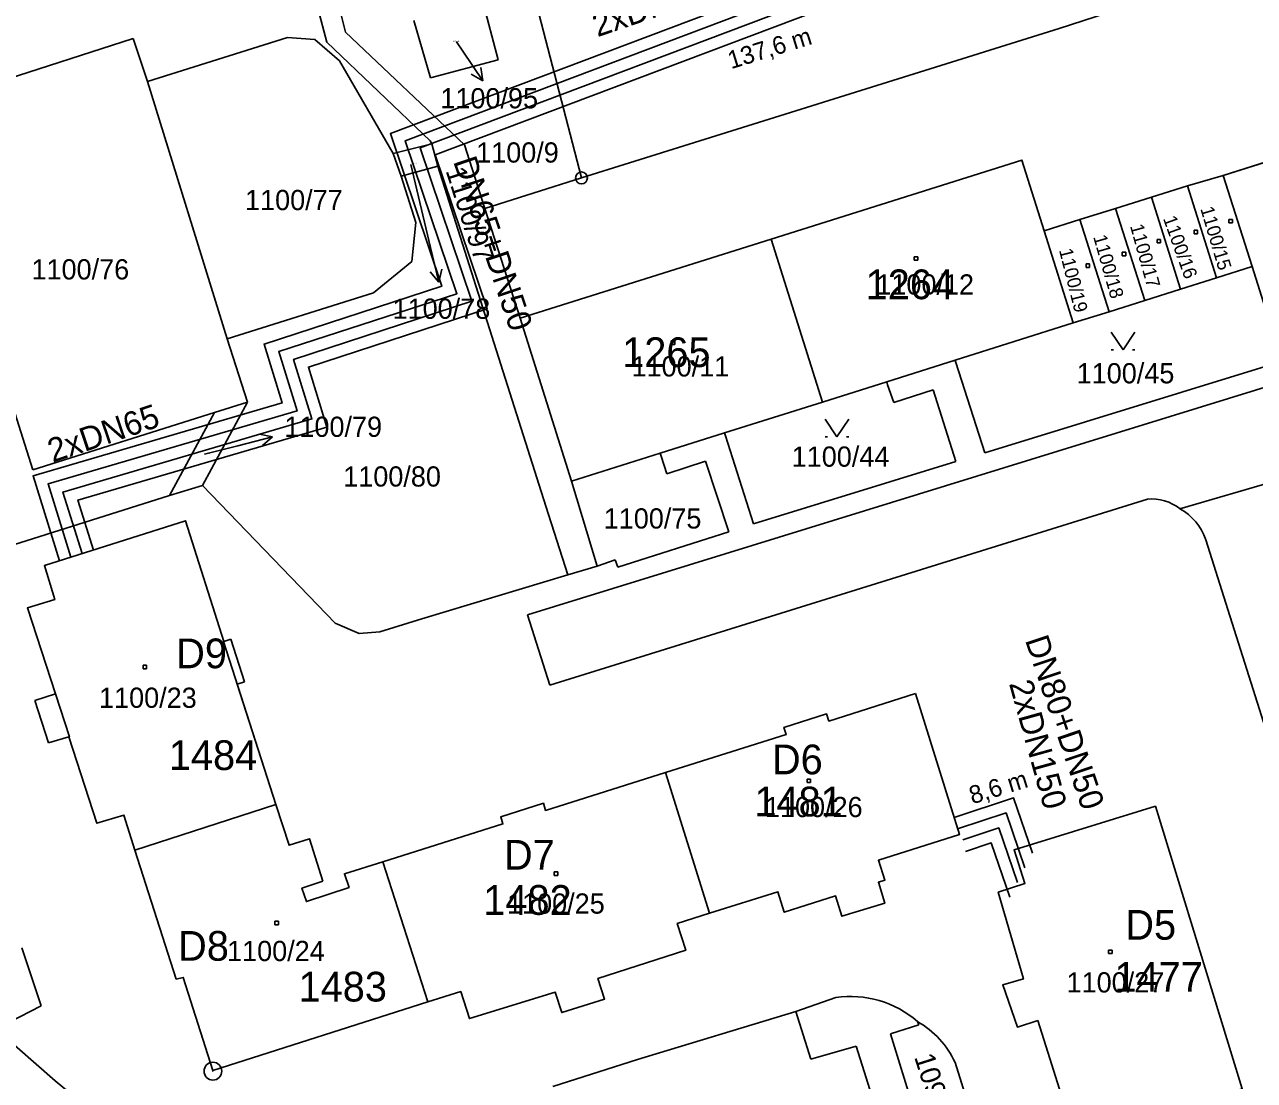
# Model space of a CAD drawing. Extents: x -468021 to -466942, y -1130484 to -1128584.
# Drawn here: x -467372.8 to -467269.3, y -1129722.7 to -1129633.9 of the extents above; entities that cross this region are included whole.
import ezdxf

# ---------------------------------------------------------------- set-up
doc = ezdxf.new("R2010")
doc.units = 0
for name, color, linetype in [('21-Označení-odběrného-místa', 7, 'Continuous'), ('22-Odběrná místa-šrafy', 7, 'Continuous'), ('25-Popisná-čísla', 7, 'Continuous'), ('27-delky-vedeni', 7, 'Continuous'), ('DKM', 7, 'Continuous'), ('TUV_SKUTEČNOST', 7, 'Continuous'), ('UT_SKUTEČNOST_předizolované potrubí', 7, 'Continuous')]:
    doc.layers.add(name, color=color, linetype=linetype)

msp = doc.modelspace()

# ---------------------------------------------------------------- linework, layer by layer
at = {"layer": '22-Odběrná místa-šrafy'}
for p, q in [((-467284, -1129650.3), (-467281.56, -1129658.05)), ((-467281.56, -1129658.05), (-467284, -1129650.3)), ((-467331.08, -1129658.61), (-467309.98, -1129651.96)), ((-467309.98, -1129651.96), (-467305.67, -1129665.66)), ((-467281.56, -1129658.05), (-467278.55, -1129657.1)), ((-467326.76, -1129672.31), (-467331.08, -1129658.61)), ((-467305.67, -1129665.66), (-467313.9, -1129668.25)), ((-467313.9, -1129668.25), (-467319.31, -1129669.96)), ((-467319.31, -1129669.96), (-467326.76, -1129672.31))]:
    msp.add_line(p, q, dxfattribs=at)
for points in [[(-467249.56, -1129639.48), (-467271.96, -1129646.61), (-467269.52, -1129654.25), (-467267.65, -1129660.21), (-467260.31, -1129657.91), (-467254.06, -1129655.94), (-467245.22, -1129653.21)], [(-467305.67, -1129665.66), (-467300.26, -1129663.95), (-467294.51, -1129662.14), (-467284.57, -1129659), (-467287, -1129651.25), (-467288.88, -1129645.3), (-467309.98, -1129651.96), (-467305.67, -1129665.66)], [(-467272.53, -1129655.2), (-467274.97, -1129647.46), (-467277.98, -1129648.41), (-467275.54, -1129656.15), (-467272.53, -1129655.2)], [(-467271.96, -1129646.61), (-467274.97, -1129647.46), (-467272.53, -1129655.2), (-467269.52, -1129654.25), (-467271.96, -1129646.61)], [(-467275.54, -1129656.15), (-467277.98, -1129648.41), (-467281, -1129649.36), (-467278.55, -1129657.1), (-467275.54, -1129656.15)], [(-467278.55, -1129657.1), (-467281, -1129649.36), (-467284, -1129650.3)], [(-467284, -1129650.3), (-467287, -1129651.25), (-467284.57, -1129659), (-467281.56, -1129658.05)], [(-467356.03, -1129685.79), (-467356.02, -1129685.79), (-467359.23, -1129675.63), (-467371.1, -1129679.41), (-467370.23, -1129682.27), (-467372.53, -1129682.96), (-467369, -1129693.81), (-467369.04, -1129693.82), (-467366.69, -1129701.07), (-467364.42, -1129700.39), (-467363.49, -1129703.33), (-467351.64, -1129699.5), (-467356.03, -1129685.79)], [(-467297.84, -1129690.17), (-467305.12, -1129692.49), (-467305.32, -1129691.88), (-467308.9, -1129693.01), (-467308.71, -1129693.62), (-467318.87, -1129696.82), (-467315.15, -1129708.65), (-467309.41, -1129706.84), (-467308.87, -1129708.56), (-467304.56, -1129707.19), (-467304.02, -1129708.9), (-467300.42, -1129707.8), (-467300.95, -1129706.04), (-467300.41, -1129705.87), (-467300.96, -1129704.19), (-467294.14, -1129702.03), (-467297.84, -1129690.17)], [(-467318.87, -1129696.82), (-467328.95, -1129700), (-467329.13, -1129699.4), (-467332.72, -1129700.53), (-467332.54, -1129701.13), (-467342.65, -1129704.32), (-467338.84, -1129716.11), (-467336.08, -1129715.23), (-467335.36, -1129717.51), (-467328.13, -1129715.27), (-467327.59, -1129717), (-467323.99, -1129715.86), (-467324.55, -1129714.13), (-467317.16, -1129711.76), (-467317.87, -1129709.51), (-467315.15, -1129708.65), (-467318.87, -1129696.82)], [(-467347.68, -1129705.95), (-467348.82, -1129702.38), (-467350.53, -1129702.93), (-467351.64, -1129699.5), (-467363.49, -1129703.33), (-467360.02, -1129714.19), (-467359.43, -1129714.04), (-467356.95, -1129721.88), (-467338.84, -1129716.11), (-467342.65, -1129704.32), (-467345.87, -1129705.33), (-467345.48, -1129706.47), (-467349.06, -1129707.67), (-467349.44, -1129706.54), (-467347.68, -1129705.95)], [(-467287.54, -1129717.67), (-467285.21, -1129725.04), (-467282.89, -1129724.33), (-467282.04, -1129727.13), (-467270.35, -1129723.41), (-467277.66, -1129699.64), (-467289.55, -1129703.32), (-467288.63, -1129706.15), (-467290.88, -1129706.88), (-467288.76, -1129714.17), (-467290.5, -1129714.68), (-467289.26, -1129718.22), (-467287.54, -1129717.67)]]:
    msp.add_lwpolyline(points, dxfattribs=at)
at = {"layer": 'DKM'}
for p, q in [((-467347.36, -1129635.38), (-467350.89, -1129621.77)), ((-467285.76, -1129634.24), (-467268.64, -1129628.65)), ((-467325.93, -1129646.8), (-467330.09, -1129630.77)), ((-467334.26, -1129631.88), (-467332.95, -1129636.88)), ((-467346.31, -1129632.4), (-467345.77, -1129634.53)), ((-467338.62, -1129638.39), (-467340.02, -1129633.57)), ((-467363.63, -1129635.07), (-467381.73, -1129640.89)), ((-467362.44, -1129638.68), (-467363.63, -1129635.07)), ((-467350.66, -1129634.98), (-467362.44, -1129638.68)), ((-467348.35, -1129635.17), (-467350.66, -1129634.98)), ((-467345.77, -1129634.53), (-467335.77, -1129644.03)), ((-467325.93, -1129646.8), (-467285.76, -1129634.24)), ((-467346.28, -1129636.94), (-467348.35, -1129635.17)), ((-467338.65, -1129643.68), (-467347.36, -1129635.38)), ((-467336.44, -1129635.36), (-467335.92, -1129636.14)), ((-467335.92, -1129636.14), (-467334.24, -1129638.63)), ((-467341.78, -1129644.76), (-467346.28, -1129636.94)), ((-467332.95, -1129636.88), (-467338.62, -1129638.39)), ((-467334.24, -1129638.63), (-467335.22, -1129638.08)), ((-467334.24, -1129638.63), (-467334.39, -1129637.52)), ((-467362.44, -1129638.68), (-467355.72, -1129660.33)), ((-467249.56, -1129639.48), (-467271.96, -1129646.61)), ((-467381.73, -1129640.89), (-467372.08, -1129671.34)), ((-467341.78, -1129644.76), (-467338.51, -1129643.94)), ((-467338.51, -1129643.94), (-467338.65, -1129643.68)), ((-467338.51, -1129643.94), (-467338.02, -1129645.81)), ((-467334.05, -1129649.37), (-467335.77, -1129644.03)), ((-467341.1, -1129646.65), (-467341.78, -1129644.76)), ((-467309.98, -1129651.96), (-467288.88, -1129645.3)), ((-467288.88, -1129645.3), (-467287, -1129651.25)), ((-467338.02, -1129645.81), (-467341.1, -1129646.65)), ((-467340.28, -1129645.67), (-467338.63, -1129652.64)), ((-467328.94, -1129674.42), (-467338.02, -1129645.81)), ((-467339.87, -1129650.56), (-467341.1, -1129646.65)), ((-467334.05, -1129649.37), (-467325.93, -1129646.8)), ((-467277.98, -1129648.41), (-467274.97, -1129647.46)), ((-467274.97, -1129647.46), (-467271.96, -1129646.61)), ((-467274.97, -1129647.46), (-467272.53, -1129655.2)), ((-467271.96, -1129646.61), (-467269.52, -1129654.25)), ((-467330.47, -1129683.54), (-467215.72, -1129648.15)), ((-467281, -1129649.36), (-467277.98, -1129648.41)), ((-467277.98, -1129648.41), (-467275.54, -1129656.15)), ((-467331.08, -1129658.61), (-467334.05, -1129649.37)), ((-467284, -1129650.3), (-467281, -1129649.36)), ((-467281, -1129649.36), (-467278.55, -1129657.1)), ((-467340.2, -1129653.83), (-467339.87, -1129650.56)), ((-467287, -1129651.25), (-467284, -1129650.3)), ((-467284, -1129650.3), (-467281.56, -1129658.05)), ((-467271.47, -1129650.29), (-467271.17, -1129650.29)), ((-467271.47, -1129650.59), (-467271.47, -1129650.29)), ((-467271.17, -1129650.59), (-467271.47, -1129650.59)), ((-467271.17, -1129650.29), (-467271.17, -1129650.59)), ((-467287, -1129651.25), (-467284.57, -1129659)), ((-467274.41, -1129651.2), (-467274.11, -1129651.2)), ((-467274.41, -1129651.5), (-467274.41, -1129651.2)), ((-467274.11, -1129651.5), (-467274.41, -1129651.5)), ((-467274.11, -1129651.2), (-467274.11, -1129651.5)), ((-467338.63, -1129652.64), (-467337.94, -1129655.56)), ((-467331.08, -1129658.61), (-467309.98, -1129651.96)), ((-467309.98, -1129651.96), (-467305.67, -1129665.66)), ((-467277.52, -1129651.97), (-467277.22, -1129651.97)), ((-467277.52, -1129652.27), (-467277.52, -1129651.97)), ((-467277.22, -1129652.27), (-467277.52, -1129652.27)), ((-467277.22, -1129651.97), (-467277.22, -1129652.27)), ((-467297.95, -1129653.43), (-467297.65, -1129653.43)), ((-467297.95, -1129653.73), (-467297.95, -1129653.43)), ((-467297.65, -1129653.73), (-467297.95, -1129653.73)), ((-467297.65, -1129653.43), (-467297.65, -1129653.73)), ((-467280.45, -1129653.05), (-467280.15, -1129653.05)), ((-467280.45, -1129653.35), (-467280.45, -1129653.05)), ((-467280.15, -1129653.35), (-467280.45, -1129653.35)), ((-467280.15, -1129653.05), (-467280.15, -1129653.35)), ((-467343.41, -1129656.47), (-467340.2, -1129653.83)), ((-467337.94, -1129655.56), (-467338.66, -1129654.7)), ((-467337.94, -1129655.56), (-467337.68, -1129654.47)), ((-467283.49, -1129654.03), (-467283.19, -1129654.03)), ((-467283.49, -1129654.33), (-467283.49, -1129654.03)), ((-467283.19, -1129654.33), (-467283.49, -1129654.33)), ((-467283.19, -1129654.03), (-467283.19, -1129654.33)), ((-467272.53, -1129655.2), (-467269.52, -1129654.25)), ((-467269.52, -1129654.25), (-467267.65, -1129660.21)), ((-467275.54, -1129656.15), (-467272.53, -1129655.2)), ((-467355.72, -1129660.33), (-467343.41, -1129656.47)), ((-467278.55, -1129657.1), (-467275.54, -1129656.15)), ((-467281.56, -1129658.05), (-467278.55, -1129657.1)), ((-467326.76, -1129672.31), (-467331.08, -1129658.61)), ((-467284.57, -1129659), (-467281.56, -1129658.05)), ((-467284.57, -1129659), (-467294.51, -1129662.14)), ((-467259.63, -1129659.96), (-467292, -1129669.92)), ((-467281.38, -1129659.76), (-467280.38, -1129661.26)), ((-467280.38, -1129661.26), (-467279.38, -1129659.76)), ((-467354.01, -1129665.66), (-467355.72, -1129660.33)), ((-467318.38, -1129660.5), (-467318.08, -1129660.5)), ((-467318.38, -1129660.8), (-467318.38, -1129660.5)), ((-467318.08, -1129660.8), (-467318.38, -1129660.8)), ((-467318.08, -1129660.5), (-467318.08, -1129660.8)), ((-467281.38, -1129661.26), (-467281.18, -1129661.26)), ((-467279.58, -1129661.26), (-467279.38, -1129661.26)), ((-467294.51, -1129662.14), (-467300.26, -1129663.95)), ((-467294.51, -1129662.14), (-467294.45, -1129662.32)), ((-467292, -1129669.92), (-467294.45, -1129662.32)), ((-467300.26, -1129663.95), (-467305.67, -1129665.66)), ((-467300.26, -1129663.95), (-467300.18, -1129664.19)), ((-467300.18, -1129664.19), (-467299.66, -1129665.68)), ((-467299.66, -1129665.68), (-467296.36, -1129664.62)), ((-467296.36, -1129664.62), (-467294.43, -1129670.65)), ((-467354.01, -1129665.66), (-467357.82, -1129672.66)), ((-467356.79, -1129666.52), (-467354.01, -1129665.66)), ((-467305.67, -1129665.66), (-467313.9, -1129668.25)), ((-467372.08, -1129671.34), (-467356.79, -1129666.52)), ((-467360.58, -1129673.52), (-467356.79, -1129666.52)), ((-467305.44, -1129667.08), (-467304.44, -1129668.58)), ((-467304.44, -1129668.58), (-467303.44, -1129667.08)), ((-467354.83, -1129669.32), (-467351.92, -1129668.58)), ((-467351.92, -1129668.58), (-467353.01, -1129668.34)), ((-467351.92, -1129668.58), (-467352.77, -1129669.31)), ((-467313.9, -1129668.25), (-467319.31, -1129669.96)), ((-467313.9, -1129668.25), (-467313.83, -1129668.48)), ((-467311.45, -1129675.89), (-467313.83, -1129668.48)), ((-467305.44, -1129668.58), (-467305.24, -1129668.58)), ((-467303.64, -1129668.58), (-467303.44, -1129668.58)), ((-467357.63, -1129670.03), (-467354.83, -1129669.32)), ((-467326.76, -1129672.31), (-467319.31, -1129669.96)), ((-467319.31, -1129669.96), (-467319.23, -1129670.21)), ((-467319.23, -1129670.21), (-467318.75, -1129671.7)), ((-467318.75, -1129671.7), (-467315.49, -1129670.62)), ((-467315.49, -1129670.62), (-467313.55, -1129676.58)), ((-467294.43, -1129670.65), (-467311.45, -1129675.89)), ((-467324.62, -1129679.45), (-467326.76, -1129672.31)), ((-467267.33, -1129672.23), (-467275.59, -1129674.62)), ((-467357.82, -1129672.66), (-467360.58, -1129673.52)), ((-467357.82, -1129672.66), (-467346.64, -1129684.24)), ((-467360.58, -1129673.52), (-467374.23, -1129677.83)), ((-467327.07, -1129680.19), (-467328.94, -1129674.42)), ((-467278.33, -1129673.81), (-467328.59, -1129689.45)), ((-467371.1, -1129679.41), (-467359.23, -1129675.63)), ((-467359.23, -1129675.63), (-467356.02, -1129685.79)), ((-467313.55, -1129676.58), (-467322.87, -1129679.53)), ((-467271.73, -1129682.58), (-467273.41, -1129677.23)), ((-467370.23, -1129682.27), (-467371.1, -1129679.41)), ((-467327.07, -1129680.19), (-467324.62, -1129679.45)), ((-467323.1, -1129678.92), (-467324.62, -1129679.45)), ((-467322.87, -1129679.53), (-467323.1, -1129678.92)), ((-467339.36, -1129683.89), (-467327.07, -1129680.19)), ((-467372.53, -1129682.96), (-467370.23, -1129682.27)), ((-467256.63, -1129730.36), (-467271.73, -1129682.58)), ((-467370.18, -1129690.19), (-467372.53, -1129682.96)), ((-467328.59, -1129689.45), (-467330.47, -1129683.54)), ((-467346.64, -1129684.24), (-467344.63, -1129685.12)), ((-467342.9, -1129684.99), (-467339.36, -1129683.89)), ((-467356.02, -1129685.79), (-467355.41, -1129685.6)), ((-467355.41, -1129685.6), (-467354.26, -1129689.19)), ((-467344.63, -1129685.12), (-467342.9, -1129684.99)), ((-467362.81, -1129687.78), (-467362.51, -1129687.78)), ((-467362.81, -1129688.08), (-467362.81, -1129687.78)), ((-467362.51, -1129687.78), (-467362.51, -1129688.08)), ((-467362.51, -1129688.08), (-467362.81, -1129688.08)), ((-467354.26, -1129689.19), (-467354.88, -1129689.38)), ((-467354.88, -1129689.38), (-467351.64, -1129699.5)), ((-467371.9, -1129690.74), (-467370.18, -1129690.19)), ((-467370.76, -1129694.3), (-467371.9, -1129690.74)), ((-467297.84, -1129690.17), (-467305.12, -1129692.49)), ((-467294.14, -1129702.03), (-467297.84, -1129690.17)), ((-467305.32, -1129691.88), (-467308.9, -1129693.01)), ((-467305.12, -1129692.49), (-467305.32, -1129691.88)), ((-467308.9, -1129693.01), (-467308.71, -1129693.62)), ((-467369.04, -1129693.82), (-467370.76, -1129694.3)), ((-467366.69, -1129701.07), (-467369.04, -1129693.82)), ((-467308.71, -1129693.62), (-467318.87, -1129696.82)), ((-467328.95, -1129700), (-467318.87, -1129696.82)), ((-467318.87, -1129696.82), (-467315.15, -1129708.65)), ((-467306.96, -1129697.36), (-467306.66, -1129697.36)), ((-467306.96, -1129697.66), (-467306.96, -1129697.36)), ((-467306.66, -1129697.66), (-467306.96, -1129697.66)), ((-467306.66, -1129697.36), (-467306.66, -1129697.66)), ((-467363.49, -1129703.33), (-467351.64, -1129699.5)), ((-467351.64, -1129699.5), (-467350.53, -1129702.93)), ((-467332.72, -1129700.53), (-467329.13, -1129699.4)), ((-467329.13, -1129699.4), (-467328.95, -1129700)), ((-467289.55, -1129703.32), (-467277.66, -1129699.64)), ((-467277.66, -1129699.64), (-467270.35, -1129723.41)), ((-467364.42, -1129700.39), (-467366.69, -1129701.07)), ((-467363.49, -1129703.33), (-467364.42, -1129700.39)), ((-467342.65, -1129704.32), (-467332.54, -1129701.13)), ((-467332.54, -1129701.13), (-467332.72, -1129700.53)), ((-467300.96, -1129704.19), (-467294.14, -1129702.03)), ((-467360.02, -1129714.19), (-467363.49, -1129703.33)), ((-467350.53, -1129702.93), (-467348.82, -1129702.38)), ((-467348.82, -1129702.38), (-467347.68, -1129705.95)), ((-467288.63, -1129706.15), (-467289.55, -1129703.32)), ((-467345.87, -1129705.33), (-467342.65, -1129704.32)), ((-467338.84, -1129716.11), (-467342.65, -1129704.32)), ((-467300.41, -1129705.87), (-467300.96, -1129704.19)), ((-467345.48, -1129706.47), (-467345.87, -1129705.33)), ((-467328.23, -1129705.16), (-467327.93, -1129705.16)), ((-467328.23, -1129705.46), (-467328.23, -1129705.16)), ((-467327.93, -1129705.46), (-467328.23, -1129705.46)), ((-467327.93, -1129705.16), (-467327.93, -1129705.46)), ((-467347.68, -1129705.95), (-467349.44, -1129706.54)), ((-467349.06, -1129707.67), (-467345.48, -1129706.47)), ((-467300.95, -1129706.04), (-467300.41, -1129705.87)), ((-467300.42, -1129707.8), (-467300.95, -1129706.04)), ((-467290.88, -1129706.88), (-467288.63, -1129706.15)), ((-467349.44, -1129706.54), (-467349.06, -1129707.67)), ((-467315.15, -1129708.65), (-467309.41, -1129706.84)), ((-467309.41, -1129706.84), (-467308.87, -1129708.56)), ((-467308.87, -1129708.56), (-467304.56, -1129707.19)), ((-467304.56, -1129707.19), (-467304.02, -1129708.9)), ((-467288.76, -1129714.17), (-467290.88, -1129706.88)), ((-467304.02, -1129708.9), (-467300.42, -1129707.8)), ((-467351.71, -1129709.32), (-467351.41, -1129709.32)), ((-467351.71, -1129709.62), (-467351.71, -1129709.32)), ((-467351.41, -1129709.32), (-467351.41, -1129709.62)), ((-467315.15, -1129708.65), (-467317.87, -1129709.51)), ((-467317.87, -1129709.51), (-467317.16, -1129711.76)), ((-467351.41, -1129709.62), (-467351.71, -1129709.62)), ((-467373.01, -1129711.55), (-467371.39, -1129716.42)), ((-467317.16, -1129711.76), (-467324.55, -1129714.13)), ((-467281.59, -1129711.74), (-467281.29, -1129711.74)), ((-467281.59, -1129712.04), (-467281.59, -1129711.74)), ((-467281.29, -1129712.04), (-467281.59, -1129712.04)), ((-467281.29, -1129711.74), (-467281.29, -1129712.04)), ((-467359.43, -1129714.04), (-467360.02, -1129714.19)), ((-467356.95, -1129721.88), (-467359.43, -1129714.04)), ((-467324.55, -1129714.13), (-467323.99, -1129715.86)), ((-467290.5, -1129714.68), (-467288.76, -1129714.17)), ((-467289.26, -1129718.22), (-467290.5, -1129714.68)), ((-467336.08, -1129715.23), (-467338.84, -1129716.11)), ((-467335.36, -1129717.51), (-467336.08, -1129715.23)), ((-467328.13, -1129715.27), (-467335.36, -1129717.51)), ((-467327.59, -1129717), (-467328.13, -1129715.27)), ((-467304.54, -1129715.74), (-467307.91, -1129716.9)), ((-467371.39, -1129716.42), (-467374.09, -1129717.84)), ((-467338.84, -1129716.11), (-467356.95, -1129721.88)), ((-467323.99, -1129715.86), (-467327.59, -1129717)), ((-467307.91, -1129716.9), (-467321.23, -1129720.94)), ((-467306.64, -1129720.92), (-467307.91, -1129716.9)), ((-467297.66, -1129717.75), (-467297.56, -1129718.03)), ((-467287.54, -1129717.67), (-467289.26, -1129718.22)), ((-467285.21, -1129725.04), (-467287.54, -1129717.67)), ((-467297.56, -1129718.03), (-467299.95, -1129718.78)), ((-467299.95, -1129718.78), (-467297.32, -1129727.23)), ((-467302.83, -1129719.82), (-467306.64, -1129720.92)), ((-467300.09, -1129728.5), (-467302.83, -1129719.82)), ((-467321.23, -1129720.94), (-467328.35, -1129723.22)), ((-467292.92, -1129726.28), (-467294.51, -1129721.2))]:
    msp.add_line(p, q, dxfattribs=at)
msp.add_lwpolyline([(-467375.01, -1129718.53), (-467370.19, -1129722.73), (-467365.87, -1129726.31), (-467360.51, -1129730.73)], dxfattribs=at)
for centre, radius in [((-467325.93, -1129646.8), 0.5), ((-467325.93, -1129646.8), 0.01), ((-467356.93, -1129721.93), 0.75), ((-467356.93, -1129721.93), 0.01)]:
    msp.add_circle(centre, radius, dxfattribs=at)
for centre, radius, start, end in [((-467278.03, -1129677.85), 4.05, 52.8632, 94.1992), ((-467277.99, -1129678.84), 4.85, 19.3644, 60.3762), ((-467303.3, -1129724.26), 8.61, 49.1307, 98.2978), ((-467301.44, -1129724.37), 7.62, 24.5452, 60.2496)]:
    msp.add_arc(centre, radius, start, end, dxfattribs=at)
at = {"layer": 'TUV_SKUTEČNOST'}
for points in [[(-467366.97, -1129678.1), (-467368.29, -1129673.89), (-467347.34, -1129667.75), (-467348.9, -1129662.71), (-467333.87, -1129657.82), (-467338.24, -1129644.86), (-467302.15, -1129631.23), (-467312.42, -1129593.14)], [(-467367.93, -1129678.4), (-467369.55, -1129673.22), (-467348.6, -1129667.07), (-467350.14, -1129662.06), (-467335.14, -1129657.18), (-467339.49, -1129644.26), (-467303.36, -1129630.62), (-467313.12, -1129594.38)], [(-467287.99, -1129703.59), (-467289.59, -1129698.95), (-467294.59, -1129700.59)], [(-467288.63, -1129704.83), (-467290.22, -1129700.21), (-467294.29, -1129701.55)]]:
    msp.add_lwpolyline(points, dxfattribs=at)
at = {"layer": 'UT_SKUTEČNOST_předizolované potrubí'}
for points in [[(-467368.88, -1129678.7), (-467370.8, -1129672.54), (-467349.85, -1129666.4), (-467351.39, -1129661.41), (-467336.41, -1129656.54), (-467340.75, -1129643.67), (-467304.56, -1129630), (-467313.82, -1129595.62)], [(-467369.83, -1129679.01), (-467372.06, -1129671.87), (-467351.11, -1129665.72), (-467352.63, -1129660.77), (-467337.68, -1129655.91), (-467342, -1129643.07), (-467305.76, -1129629.39), (-467314.53, -1129596.87)], [(-467289.26, -1129706.07), (-467290.84, -1129701.47), (-467293.86, -1129702.46)], [(-467289.89, -1129707.3), (-467291.46, -1129702.73), (-467293.63, -1129703.44)]]:
    msp.add_lwpolyline(points, dxfattribs=at)

# ---------------------------------------------------------------- texts
at = {"layer": '21-Označení-odběrného-místa'}
for s, p in [('D9', (-467360.02, -1129688.04)), ('D6', (-467309.91, -1129696.96)), ('D7', (-467332.45, -1129704.98)), ('D5', (-467280.19, -1129710.87)), ('D8', (-467359.86, -1129712.64))]:
    msp.add_text(s, height=2.5, dxfattribs=at).set_placement(p)
at = {"layer": '25-Popisná-čísla'}
for s, p in [('1264', (-467302.03, -1129657)), ('1265', (-467322.51, -1129662.71)), ('1484', (-467360.64, -1129696.6)), ('1481', (-467311.39, -1129700.5)), ('1482', (-467334.19, -1129708.78)), ('1483', (-467349.73, -1129716.07)), ('1477', (-467281.1, -1129715.25))]:
    msp.add_text(s, height=2.5, dxfattribs=at).set_placement(p)
at = {"layer": '27-delky-vedeni'}
for s, p in [('137,6 m', (-467313.35, -1129637.66)), ('8,6 m', (-467293.05, -1129699.49))]:
    msp.add_text(s, height=1.5, rotation=17.1888, dxfattribs=at).set_placement(p)
at = {"layer": 'DKM'}
for s, height, p in [('1100/95', 0.1, (-467336.71, -1129635.36)), ('1100/95', 1.7, (-467337.8, -1129640.95)), ('1100/9', 1.7, (-467334.79, -1129645.51)), ('1100/78', 0.1, (-467340.28, -1129645.67)), ('1100/77', 1.7, (-467354.23, -1129649.51)), ('1100/76', 1.7, (-467372.19, -1129655.34)), ('1100/12', 1.7, (-467301.13, -1129656.61)), ('1100/78', 1.7, (-467341.82, -1129658.65)), ('1100/11', 1.7, (-467321.72, -1129663.5)), ('1100/45', 1.7, (-467284.28, -1129664.08)), ('1100/79', 1.7, (-467350.92, -1129668.58)), ('1100/79', 0.1, (-467357.63, -1129670.03)), ('1100/44', 1.7, (-467308.25, -1129671.09)), ('1100/80', 1.7, (-467345.97, -1129672.76)), ('1100/75', 1.7, (-467324.06, -1129676.29)), ('1100/23', 1.7, (-467366.51, -1129691.37)), ('1100/26', 1.7, (-467310.5, -1129700.56)), ('1100/25', 1.7, (-467332.19, -1129708.68)), ('1100/24', 1.7, (-467355.74, -1129712.67)), ('1100/27', 1.7, (-467285.13, -1129715.31))]:
    msp.add_text(s, height=height, dxfattribs=at).set_placement(p)
for s, height, rotation, p in [('1100/97', 1.7, 287.8189, (-467337.37, -1129646.19)), ('1100/15', 1.14, 286.574, (-467273.89, -1129649.38)), ('1100/16', 1.14, 289.8138, (-467277.03, -1129650.21)), ('1100/18', 1.14, 285.9454, (-467282.9, -1129651.75)), ('1100/17', 1.14, 285.5437, (-467279.8, -1129650.84)), ('1100/19', 1.14, 284.1457, (-467285.77, -1129652.87)), ('1098', 1.7, 287.671, (-467297.96, -1129720.73))]:
    msp.add_text(s, height=height, rotation=rotation, dxfattribs=at).set_placement(p)
at = {"layer": 'TUV_SKUTEČNOST'}
for s, p in [('DN65+DN50', (-467336.74, -1129645.4)), ('DN80+DN50', (-467288.64, -1129685.67))]:
    msp.add_text(s, height=2, rotation=288.5672, dxfattribs=at).set_placement(p)
at = {"layer": 'UT_SKUTEČNOST_předizolované potrubí'}
for s, rotation, p in [('2xDN65', 18.7213, (-467324.59, -1129634.97)), ('2xDN65', 18.7213, (-467370.41, -1129670.76)), ('2xDN150', 285.5711, (-467289.98, -1129689.32))]:
    msp.add_text(s, height=2, rotation=rotation, dxfattribs=at).set_placement(p)

doc.saveas('drawing.dxf')
